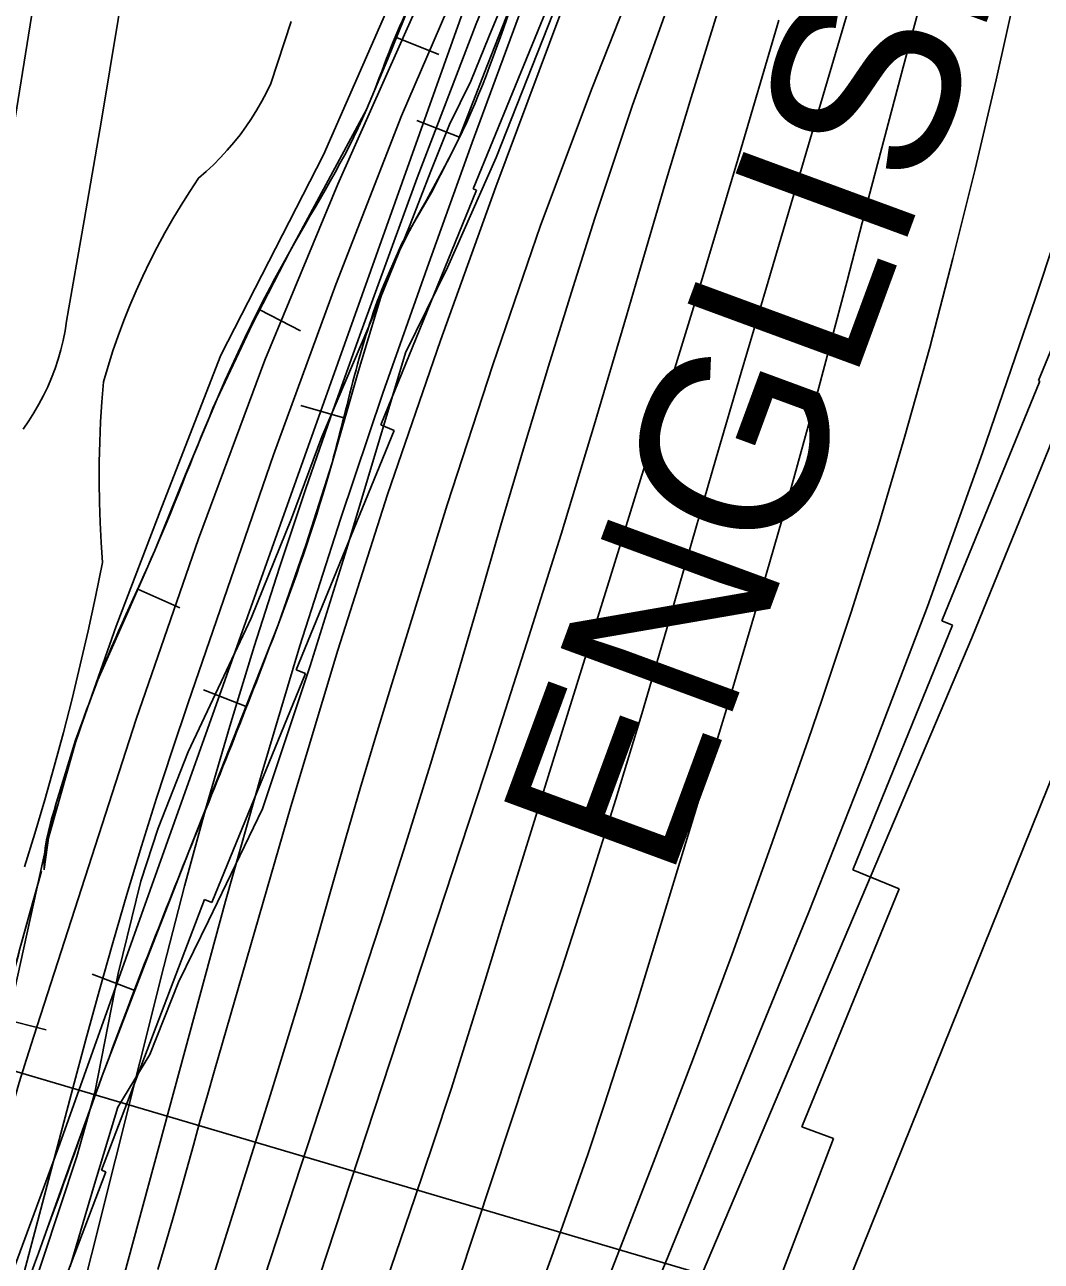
# Model space of a CAD drawing. Extents: x 3683402 to 3721514, y 487807 to 513565.
# Drawn here: x 3710862 to 3711417, y 503506 to 504181 of the extents above; entities that cross this region are included whole.
import ezdxf

# ---------------------------------------------------------------- set-up
doc = ezdxf.new("R2010")
doc.units = 0
for name, color, linetype in [('V-BORW-LINE', 7, 'Continuous'), ('V-RIVR-EDGE', 7, 'Continuous'), ('V-RIVR-RANG', 7, 'Continuous'), ('V-RRAP-FSHR', 7, 'Continuous'), ('V-RRAP-RVMT', 7, 'Continuous'), ('V-RRAP-RVMT-IDEN', 7, 'Continuous'), ('V-SITE-VEGE', 7, 'Continuous'), ('V-TOPO-DPTH', 7, 'Continuous'), ('V-TOPO-MAJR', 7, 'Continuous'), ('V-TOPO-MINR', 7, 'Continuous'), ('V-TOPO-SHOR', 7, 'Continuous'), ('V-TOPO-WATR', 7, 'Continuous')]:
    doc.layers.add(name, color=color, linetype=linetype)

msp = doc.modelspace()

# ---------------------------------------------------------------- linework, layer by layer
at = {"layer": 'V-BORW-LINE'}
for p, q in [((3711064.55, 504174.45), (3711087.72, 504165.05)), ((3711099.03, 504120.04), (3711075.74, 504129.13)), ((3710990.03, 504025.62), (3711012.29, 504014.25)), ((3711036.48, 503966.52), (3711012.46, 503973.46)), ((3710923.35, 503873.02), (3710946.25, 503862.97)), ((3710982.48, 503809), (3710959.2, 503818.12)), ((3710921.8, 503653.85), (3710898.44, 503662.77)), ((3710849.13, 503638.64), (3710873.32, 503632.32))]:
    msp.add_line(p, q, dxfattribs=at)
for points in [[(3710872.53, 503519.55), (3710873.25, 503521.6), (3710888.48, 503564.51), (3710904, 503607.31), (3710927.44, 503668.6), (3710951.29, 503729.73), (3710975.68, 503791.65), (3710999.96, 503853.62), (3711015.27, 503897.67), (3711029.42, 503942.13), (3711043.93, 503992.28), (3711058.95, 504042.29), (3711067.59, 504061.82), (3711083.79, 504089.7), (3711098.36, 504118.32), (3711114.38, 504159.41), (3711130.42, 504200.5)], [(3711071.1, 504190.58), (3711059.83, 504162.79), (3711048.32, 504135.11), (3711027.31, 504096.36), (3711006.35, 504057.56), (3710985.92, 504017.57), (3710966.63, 503977.01), (3710949.48, 503935.71), (3710932.68, 503894.28), (3710917.18, 503858.93), (3710901.65, 503823.55), (3710889.39, 503790.54), (3710879.03, 503756.67), (3710874.77, 503738.46), (3710872.23, 503720.06), (3710872.23, 503719.94), (3710872.24, 503719.82)], [(3710870.84, 503719.06), (3710864.93, 503698.21), (3710859.23, 503677.29), (3710850.95, 503645.62), (3710842.68, 503613.95), (3710830.31, 503566.57), (3710822.92, 503538.24)]]:
    msp.add_lwpolyline(points, dxfattribs=at)
msp.add_spline([(3710872.24, 503719.82), (3710872.23, 503720.06), (3710879.03, 503756.67), (3710901.65, 503823.55), (3710932.68, 503894.28), (3710966.63, 503977.01), (3711006.35, 504057.56), (3711048.32, 504135.11), (3711071.1, 504190.58), (3711119.45, 504269.06), (3711152.67, 504345.34), (3711175.97, 504372.54), (3711179.12, 504330.1), (3711158.34, 504271.85), (3711130.42, 504200.5), (3711098.36, 504118.32), (3711058.95, 504042.29), (3711029.42, 503942.13), (3710999.96, 503853.62), (3710951.29, 503729.73), (3710904, 503607.31), (3710873.25, 503521.6), (3710842.12, 503433.27), (3710810.96, 503359.44), (3710784.44, 503336.16), (3710779.42, 503350.48), (3710787.18, 503413.75), (3710817.95, 503519.19), (3710842.68, 503613.95), (3710859.23, 503677.29), (3710870.84, 503719.06)], degree=3, dxfattribs=at)
at = {"layer": 'V-RIVR-EDGE'}
msp.add_lwpolyline([(3711271.73, 504667.96), (3711242.77, 504611.6), (3711216.22, 504555.84), (3711196.85, 504490.45), (3711181.57, 504382.43), (3711181.39, 504310.39), (3711173.45, 504255.78), (3711152.89, 504194.6), (3711119.06, 504108.83), (3711092.5, 504048.87), (3711069.57, 504002.1), (3711037.49, 503895.32), (3711017.52, 503831.13), (3710991.51, 503753.15), (3710961.95, 503691.99), (3710945.65, 503658.42), (3710929.95, 503618.83), (3710912.47, 503590.06), (3710899.15, 503546.27), (3710886.44, 503503.08)], dxfattribs=at)
at = {"layer": 'V-RIVR-RANG'}
msp.add_line((3710606.28, 503683.65), (3711469.42, 503428.7), dxfattribs=at)
at = {"layer": 'V-RRAP-FSHR'}
for points in [[(3711495.93, 505194.05), (3711207.6, 504591.44), (3711159.63, 504472.03), (3711107.48, 504206.91), (3710880.8, 503570.04), (3710704.22, 503090.71), (3710617.65, 502802.16), (3710477.86, 502291.73), (3710345.27, 501714.54), (3710246.23, 501131.65), (3710053.44, 500108.97), (3709991.84, 499767.09), (3709925.49, 499529.64), (3709859.2, 499261.51), (3709683.93, 497910.21), (3709683.94, 497909.33)], [(3710915.9, 504473.96), (3710912.85, 504459.3), (3710899.7, 504366.89), (3710877.47, 504261.99), (3710847.26, 504074.85), (3710850.08, 504100.81), (3710842.31, 504037.79), (3710838.65, 504006.52), (3710829, 503983.59), (3710815.86, 503965.07), (3710788.56, 503950.32), (3710755.69, 503932.05), (3710731.81, 503914.81), (3710718.27, 503901.03), (3710705.52, 503884.89), (3710684.26, 503806.41), (3710613.1, 503605.66), (3710547.43, 503410.81), (3710483, 503221.23)], [(3710915.9, 504473.96), (3710912.85, 504459.3), (3710899.7, 504366.89), (3710877.47, 504261.99), (3710847.26, 504074.85), (3710850.08, 504100.81), (3710842.31, 504037.79), (3710838.65, 504006.52), (3710829, 503983.59), (3710815.86, 503965.07), (3710788.56, 503950.32), (3710755.69, 503932.05), (3710731.81, 503914.81), (3710718.27, 503901.03), (3710705.52, 503884.89), (3710684.26, 503806.41), (3710613.1, 503605.66), (3710605, 503581.62)]]:
    msp.add_lwpolyline(points, dxfattribs=at)
at = {"layer": 'V-RRAP-RVMT'}
for p, q in [((3711106.52, 504091.73), (3711156.55, 504214.22)), ((3711467.59, 504115.31), (3711415.19, 503987.02)), ((3711108.38, 504090.96), (3711106.52, 504091.73)), ((3711056.04, 503962.81), (3711108.38, 504090.96)), ((3711415.97, 503986.71), (3711362.46, 503855.78)), ((3711415.19, 503987.02), (3711415.97, 503986.71)), ((3711063.35, 503959.81), (3711056.04, 503962.81)), ((3711009.94, 503828.99), (3711063.35, 503959.81)), ((3711362.46, 503855.78), (3711368.28, 503853.47)), ((3711368.28, 503853.47), (3711313.73, 503719.76)), ((3711014.95, 503826.97), (3711009.94, 503828.99)), ((3710963.89, 503701.96), (3711014.95, 503826.97)), ((3711313.73, 503719.76), (3711339.12, 503709.48)), ((3711339.12, 503709.48), (3711285.98, 503579.45)), ((3710903.65, 503555.68), (3710959.86, 503703.54)), ((3710959.86, 503703.54), (3710963.89, 503701.96)), ((3711285.98, 503579.45), (3711303.15, 503573.02)), ((3711303.15, 503573.02), (3711252.9, 503440.98)), ((3710861.77, 503438.52), (3710905.96, 503554.76)), ((3710905.96, 503554.76), (3710903.65, 503555.68))]:
    msp.add_line(p, q, dxfattribs=at)
at = {"layer": 'V-SITE-VEGE'}
for points in [[(3710884.52, 504019.49), (3710894.15, 504074.4), (3710903.54, 504129.35), (3710912.72, 504184.34), (3710921.67, 504239.36), (3710930.4, 504294.42), (3710938.91, 504349.52), (3710943.18, 504376.66), (3710947.67, 504403.76), (3710952.38, 504430.83), (3710957.3, 504457.86), (3710962.44, 504484.85), (3710967.79, 504511.8), (3710973.36, 504538.71), (3710979.14, 504565.56), (3710985.14, 504592.38), (3710991.35, 504619.14), (3710997.78, 504645.85), (3711004.42, 504672.51)], [(3711007.14, 504183.09), (3710996, 504149.34), (3710993.64, 504144.42), (3710991.1, 504139.58), (3710988.38, 504134.84), (3710985.48, 504130.21), (3710982.42, 504125.69), (3710979.19, 504121.28), (3710975.8, 504117), (3710972.25, 504112.85), (3710968.55, 504108.83), (3710964.71, 504104.95), (3710960.72, 504101.22), (3710956.59, 504097.64), (3710951.72, 504090.3), (3710947.02, 504082.86), (3710942.49, 504075.3), (3710938.13, 504067.65), (3710933.95, 504059.9), (3710929.95, 504052.05), (3710926.13, 504044.11), (3710922.49, 504036.09), (3710919.04, 504027.99), (3710915.78, 504019.8), (3710912.7, 504011.55), (3710909.81, 504003.23), (3710907.12, 503994.85), (3710904.62, 503986.4), (3710903.74, 503975.44), (3710903.07, 503964.47), (3710902.6, 503953.48), (3710902.34, 503942.49), (3710902.28, 503931.49), (3710902.43, 503920.5), (3710902.79, 503909.51), (3710903.35, 503898.53), (3710904.11, 503887.57), (3710900.3, 503868.89), (3710896.26, 503850.26), (3710891.99, 503831.69), (3710887.49, 503813.17), (3710882.77, 503794.7), (3710877.81, 503776.3), (3710872.63, 503757.95), (3710867.22, 503739.68), (3710861.59, 503721.47)], [(3710860.73, 503960.57), (3710863.8, 503964.96), (3710866.68, 503969.46), (3710869.37, 503974.09), (3710871.87, 503978.81), (3710874.18, 503983.64), (3710876.28, 503988.56), (3710878.18, 503993.56), (3710879.88, 503998.63), (3710881.36, 504003.77), (3710882.63, 504008.97), (3710883.69, 504014.21), (3710884.52, 504019.49)]]:
    msp.add_lwpolyline(points, dxfattribs=at)
at = {"layer": 'V-TOPO-DPTH'}
for points in [[(3710934.38, 503501.4), (3710938.41, 503514.96), (3710942.36, 503528.53), (3710946.21, 503542.14), (3710949.98, 503555.77), (3710953.73, 503569.41), (3710957.52, 503583.04), (3710961.37, 503596.64), (3710965.27, 503610.24), (3711006.94, 503754.42), (3711032.67, 503839.78), (3711059.69, 503924.71), (3711088.64, 504009), (3711118.87, 504092.87), (3711171.89, 504234.85), (3711190.74, 504284.85), (3711209.82, 504334.76), (3711229.23, 504384.55), (3711248.85, 504434.25), (3711269.3, 504483.59), (3711290.62, 504532.53), (3711313.27, 504580.88), (3711336.79, 504628.83), (3711381.78, 504717.49)], [(3711381.78, 504717.49), (3711336.79, 504628.83), (3711313.27, 504580.88), (3711290.62, 504532.53), (3711269.3, 504483.59), (3711248.85, 504434.25), (3711229.23, 504384.55), (3711209.82, 504334.76), (3711190.74, 504284.85), (3711171.89, 504234.85), (3711118.87, 504092.87), (3711088.64, 504009), (3711059.69, 503924.71), (3711032.67, 503839.78), (3711006.94, 503754.42), (3710965.27, 503610.24), (3710961.37, 503596.64), (3710957.52, 503583.04), (3710953.73, 503569.41), (3710949.98, 503555.77), (3710946.21, 503542.14), (3710942.36, 503528.53), (3710938.41, 503514.96), (3710934.38, 503501.4)], [(3711316.83, 504707.34), (3711075, 504189.59), (3711032.67, 504094.38), (3710992.75, 503998.21), (3710956.44, 503900.63), (3710922.55, 503802.09), (3710866.57, 503628.97), (3710862.56, 503616.26), (3710858.68, 503603.51), (3710854.97, 503590.71), (3710851.38, 503577.88), (3710847.88, 503565.02), (3710844.36, 503552.17), (3710840.82, 503539.32), (3710837.27, 503526.47), (3710825.77, 503484.97)], [(3711357.98, 504712.3), (3711217.52, 504428.55), (3711178.92, 504347.22), (3711142.14, 504265.1), (3711108.11, 504181.82), (3711075.9, 504097.75), (3711045.33, 504013.82), (3711030.06, 503971.03), (3711015.17, 503928.11), (3711000.84, 503885), (3710986.9, 503841.75), (3710973.63, 503798.31), (3710960.89, 503754.71), (3710948.94, 503710.89), (3710937.52, 503666.92), (3710871.77, 503404.16)], [(3710871.77, 503404.16), (3710937.52, 503666.92), (3710948.94, 503710.89), (3710960.89, 503754.71), (3710973.63, 503798.31), (3710986.9, 503841.75), (3711000.84, 503885), (3711015.17, 503928.11), (3711030.06, 503971.03), (3711045.33, 504013.82), (3711075.9, 504097.75), (3711108.11, 504181.82), (3711142.14, 504265.1), (3711178.92, 504347.22), (3711217.52, 504428.55), (3711357.98, 504712.3)], [(3710941.99, 503425.97), (3710995.77, 503597.02), (3711004.41, 503624.96), (3711012.86, 503652.96), (3711021.04, 503681.03), (3711029.04, 503709.17), (3711037.01, 503737.3), (3711045.15, 503765.39), (3711053.53, 503793.42), (3711062.06, 503821.39), (3711092.37, 503919.21), (3711117.19, 503995.7), (3711143.33, 504071.71), (3711171.48, 504147.01), (3711200.95, 504221.83), (3711395.59, 504697.3)], [(3711395.59, 504697.3), (3711200.95, 504221.83), (3711171.48, 504147.01), (3711143.33, 504071.71), (3711117.19, 503995.7), (3711092.37, 503919.21), (3711062.06, 503821.39), (3711053.53, 503793.42), (3711045.15, 503765.39), (3711037.01, 503737.3), (3711029.04, 503709.17), (3711021.04, 503681.03), (3711012.86, 503652.96), (3711004.41, 503624.96), (3710995.77, 503597.02), (3710941.99, 503425.97)], [(3710959.12, 503394.86), (3711055.9, 503690.89), (3711069.75, 503734.1), (3711083.27, 503777.41), (3711096.3, 503820.87), (3711108.99, 503864.43), (3711121.62, 503908.02), (3711134.48, 503951.53), (3711147.7, 503994.94), (3711161.15, 504038.27), (3711172.96, 504075.76), (3711193.46, 504137.43), (3711215.26, 504198.61), (3711238.98, 504259.07), (3711263.99, 504319.04), (3711404.05, 504640.41), (3711416.08, 504666.41)], [(3711416.08, 504666.41), (3711404.05, 504640.41), (3711263.99, 504319.04), (3711238.98, 504259.07), (3711215.26, 504198.61), (3711193.46, 504137.43), (3711172.96, 504075.76), (3711161.15, 504038.27), (3711147.7, 503994.94), (3711134.48, 503951.53), (3711121.62, 503908.02), (3711108.99, 503864.43), (3711096.3, 503820.87), (3711083.27, 503777.41), (3711069.75, 503734.1), (3711055.9, 503690.89), (3710959.12, 503394.86)]]:
    msp.add_lwpolyline(points, dxfattribs=at)
at = {"layer": 'V-TOPO-MAJR'}
for points in [[(3711448.47, 504675.63), (3711441.25, 504662.04), (3711434.41, 504648.24), (3711325.16, 504414.59), (3711305.47, 504370.3), (3711286.94, 504325.56), (3711270.14, 504280.15), (3711254.49, 504234.28), (3711239.89, 504188.02), (3711225.56, 504141.67), (3711211.6, 504095.21), (3711197.9, 504048.67), (3711190.26, 504022.32), (3711172.62, 503962.64), (3711154.57, 503903.09), (3711135.89, 503843.74), (3711116.79, 503784.51), (3711022.63, 503497.61)], [(3711455.51, 504158.96), (3711413.51, 504032.07), (3711384.59, 503947.61), (3711354.55, 503863.58), (3711322.79, 503780.17), (3711289.91, 503697.19), (3711148.6, 503350.97)]]:
    msp.add_lwpolyline(points, dxfattribs=at)
at = {"layer": 'V-TOPO-MINR'}
for points in [[(3711373.02, 504715.65), (3711281.52, 504535.32), (3711248.35, 504467.32), (3711216.62, 504398.68), (3711187.06, 504329.08), (3711158.94, 504258.84), (3711156.76, 504253.14), (3711131.13, 504185.15), (3711105.92, 504117.01), (3711081.33, 504048.65), (3711057.15, 503980.13), (3711034, 503911.28), (3711011.82, 503842.13), (3710991.08, 503772.53), (3710971.31, 503702.64), (3710918.04, 503506.61), (3710916.22, 503499.9)], [(3711381.78, 504717.49), (3711336.79, 504628.83), (3711313.27, 504580.88), (3711290.62, 504532.53), (3711269.3, 504483.59), (3711248.85, 504434.25), (3711229.23, 504384.55), (3711209.82, 504334.76), (3711190.74, 504284.85), (3711171.89, 504234.85), (3711118.87, 504092.87), (3711088.64, 504009), (3711059.69, 503924.71), (3711032.67, 503839.78), (3711006.94, 503754.42), (3710965.27, 503610.24), (3710961.37, 503596.64), (3710957.52, 503583.04), (3710953.73, 503569.41), (3710949.98, 503555.77), (3710946.21, 503542.14), (3710942.36, 503528.53), (3710938.41, 503514.96), (3710934.38, 503501.4)], [(3711337.05, 504707.42), (3711147.81, 504312.56), (3711106.56, 504222.54), (3711067.41, 504131.66), (3711031.43, 504039.48), (3710997.55, 503946.43), (3710950.86, 503810.99), (3710942.09, 503784.96), (3710933.56, 503758.85), (3710925.39, 503732.63), (3710917.47, 503706.34), (3710909.83, 503679.95), (3710902.33, 503653.53), (3710895.03, 503627.05), (3710887.87, 503600.53), (3710847.06, 503447.06)], [(3711357.98, 504712.3), (3711217.52, 504428.55), (3711178.92, 504347.22), (3711142.14, 504265.1), (3711108.11, 504181.82), (3711075.9, 504097.75), (3711045.33, 504013.82), (3711030.06, 503971.03), (3711015.17, 503928.11), (3711000.84, 503885), (3710986.9, 503841.75), (3710973.63, 503798.31), (3710960.89, 503754.71), (3710948.94, 503710.89), (3710937.52, 503666.92), (3710871.77, 503404.16)], [(3711395.59, 504697.3), (3711200.95, 504221.83), (3711171.48, 504147.01), (3711143.33, 504071.71), (3711117.19, 503995.7), (3711092.37, 503919.21), (3711062.06, 503821.39), (3711053.53, 503793.42), (3711045.15, 503765.39), (3711037.01, 503737.3), (3711029.04, 503709.17), (3711021.04, 503681.03), (3711012.86, 503652.96), (3711004.41, 503624.96), (3710995.77, 503597.02), (3710941.99, 503425.97)], [(3711683.85, 504672.86), (3711622, 504547.96), (3711619.5, 504542.56), (3711617.21, 504537.09), (3711615.21, 504531.5), (3711613.41, 504525.83), (3711604.7, 504495.65), (3711603.85, 504492.52), (3711603.07, 504489.37), (3711602.38, 504486.2), (3711601.76, 504483.01), (3711601.13, 504479.83), (3711600.42, 504476.67), (3711599.58, 504473.54), (3711598.66, 504470.42), (3711533.2, 504264.18), (3711498.01, 504158.51), (3711460.87, 504053.55), (3711420.79, 503949.69), (3711378.76, 503846.55), (3711159.39, 503329.2)], [(3711792.31, 504675.54), (3711779.42, 504649.05), (3711766.88, 504622.38), (3711700.56, 504477.76), (3711699.04, 504474.36), (3711697.56, 504470.95), (3711696.13, 504467.51), (3711694.75, 504464.06), (3711685.71, 504440.98), (3711682.52, 504432.68), (3711679.37, 504424.36), (3711676.31, 504416.01), (3711673.31, 504407.64), (3711673.38, 504401.64), (3711675.09, 504396.94), (3711244.48, 503328.71)], [(3711416.08, 504666.41), (3711404.05, 504640.41), (3711263.99, 504319.04), (3711238.98, 504259.07), (3711215.26, 504198.61), (3711193.46, 504137.43), (3711172.96, 504075.76), (3711161.15, 504038.27), (3711147.7, 503994.94), (3711134.48, 503951.53), (3711121.62, 503908.02), (3711108.99, 503864.43), (3711096.3, 503820.87), (3711083.27, 503777.41), (3711069.75, 503734.1), (3711055.9, 503690.89), (3710959.12, 503394.86)], [(3711481.07, 504606.04), (3711401.36, 504363.14), (3711390.49, 504329.24), (3711379.93, 504295.24), (3711369.84, 504261.11), (3711360.05, 504226.88), (3711350.59, 504192.56), (3711341.26, 504158.2), (3711332.11, 504123.79), (3711323.1, 504089.34), (3711310.72, 504041.52), (3711295.24, 503983.24), (3711279.26, 503925.11), (3711262.54, 503867.18), (3711245.33, 503809.39), (3711195.27, 503645.18), (3711186.81, 503618.12), (3711178.1, 503591.14), (3711169.02, 503564.28), (3711159.68, 503537.51), (3711150.11, 503510.81), (3711140.5, 503484.13)], [(3711416.94, 504546.39), (3711413.32, 504535), (3711409.82, 504523.58), (3711406.38, 504512.13), (3711335.25, 504270.72), (3711319.24, 504216.42), (3711303.22, 504162.12), (3711287.19, 504107.82), (3711271.15, 504053.53), (3711266.6, 504038.13), (3711252.88, 503991.52), (3711239.23, 503944.89), (3711225.69, 503898.23), (3711212.21, 503851.54), (3711198.52, 503804.93), (3711184.45, 503758.43), (3711169.84, 503712.1), (3711154.85, 503665.88), (3711069.73, 503408.52)], [(3711430.25, 504326.08), (3711403.05, 504200.38), (3711392.06, 504151.35), (3711380.6, 504102.43), (3711368.42, 504053.69), (3711355.77, 504005.06), (3711342.26, 503956.67), (3711328.08, 503908.48), (3711312.9, 503860.6), (3711297.05, 503812.92), (3711289.38, 503790.64), (3711268.85, 503732.1), (3711247.86, 503673.73), (3711226.19, 503615.61), (3711204.07, 503557.65), (3711134.45, 503378.47)], [(3711273.44, 504183.89), (3711250.96, 504107.77), (3711228.2, 504031.75), (3711205.01, 503955.85), (3711181.55, 503880.04), (3711149.92, 503778.89), (3711140.63, 503749.06), (3711131.39, 503719.22), (3711122.22, 503689.36), (3711113.09, 503659.48), (3711103.85, 503629.64), (3711094.41, 503599.87), (3711084.66, 503570.19), (3711074.72, 503540.57), (3711030.46, 503410.92)]]:
    msp.add_lwpolyline(points, dxfattribs=at)
at = {"layer": 'V-TOPO-SHOR'}
for points in [[(3711146.98, 504282.13), (3711127.56, 504205.26), (3711115.06, 504174.88), (3711105.21, 504150.64), (3711093.55, 504126.98), (3711083.32, 504101.48), (3711072.12, 504072.35), (3711049.58, 504016.64), (3711023.87, 503956.25), (3711007.33, 503911.74), (3710985.35, 503857.3), (3710950.89, 503784.3), (3710934.57, 503742.51), (3710925.01, 503713.54), (3710912.75, 503663.14), (3710899.89, 503598.17), (3710890.05, 503563.2), (3710862.32, 503479)], [(3710808.67, 503435.61), (3710843.84, 503599.24), (3710873.44, 503732.74), (3710889.82, 503790.55), (3710911.56, 503852.82), (3710936.44, 503918.14), (3710968.69, 504000.99), (3711024.85, 504110.41), (3711072.25, 504218.88)]]:
    msp.add_lwpolyline(points, dxfattribs=at)
at = {"layer": 'V-TOPO-WATR'}
msp.add_lwpolyline([(3711316.83, 504707.34), (3711075, 504189.59), (3711032.67, 504094.38), (3710992.75, 503998.21), (3710956.44, 503900.63), (3710922.55, 503802.09), (3710866.57, 503628.97), (3710862.56, 503616.26), (3710858.68, 503603.51), (3710854.97, 503590.71), (3710851.38, 503577.88), (3710847.88, 503565.02), (3710844.36, 503552.17), (3710840.82, 503539.32), (3710837.27, 503526.47), (3710825.77, 503484.97)], dxfattribs=at)

# ---------------------------------------------------------------- texts
at = {"layer": 'V-RRAP-RVMT-IDEN'}
msp.add_text('ENGLISH', height=100, rotation=69.7766, dxfattribs=at).set_placement((3711213.48, 503712.36))

doc.saveas('drawing.dxf')
